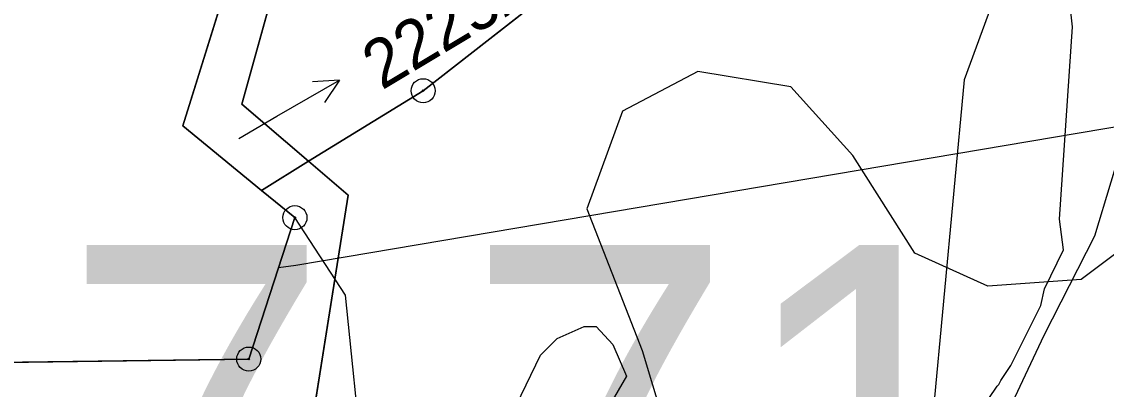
# Model space of a CAD drawing. Extents: x -706130 to -698555, y -971544 to -967260.
# Drawn here: x -705576.64 to -705531.66, y -969730.24 to -969714.97 of the extents above; entities that cross this region are included whole.
import ezdxf

# ---------------------------------------------------------------- set-up
doc = ezdxf.new("R2010")
doc.units = 0
for name, color, linetype in [('BPEJ hranice S', 7, 'Continuous'), ('BPEJ kód', 7, 'Continuous'), ('Hranice řešeného území', 7, 'Continuous'), ('KN_Hranice obce', 7, 'Continuous'), ('KN_Hranice_katastrální území', 7, 'Continuous'), ('KN_Hranice_parcel', 7, 'Continuous'), ('KN_Parcelni cisla', 7, 'Continuous'), ('KN_Parcelni cisla_sipky', 7, 'Continuous'), ('KN_Polygon parcely', 7, 'Continuous'), ('KN_POZEMKY_11_VODNI_PLOCHA', 7, 'Continuous'), ('KN_POZEMKY_7_TTP', 7, 'Continuous'), ('KN_VYUZITI_07_vodni plocha_tok prirozeny', 7, 'Continuous'), ('KN_Značky bodu BP', 7, 'Continuous'), ('OP dráhy', 7, 'Continuous'), ('Plochy smíšené nezastavěného území všeobecné S', 7, 'Continuous'), ('Plochy vodní a vodnich toku_linie pozemni tok S', 7, 'Continuous'), ('Povodi vodniho toku S', 7, 'Continuous'), ('Regulační bloky v krajině S', 7, 'Continuous'), ('VÝŠKOPIS_vrstevnice hlavní', 7, 'Continuous'), ('Záplavové území stanovene S', 7, 'Continuous'), ('Záplavového území_aktivní zóna S', 7, 'Continuous')]:
    doc.layers.add(name, color=color, linetype=linetype)

msp = doc.modelspace()

# ---------------------------------------------------------------- linework, layer by layer
at = {"layer": 'BPEJ hranice S'}
msp.add_lwpolyline([(-705501.07, -969694.35), (-705508.76, -969695.79), (-705525.86, -969693.05), (-705530.59, -969698.31), (-705534.77, -969697.85), (-705546.47, -969696.74), (-705551.76, -969704.91), (-705554.18, -969701.14), (-705557.78, -969695.52), (-705561.6, -969689.55), (-705572.55, -969689.37), (-705566.88, -969703.26), (-705565.68, -969704.4), (-705567.39, -969711.03), (-705569.96, -969719.3), (-705566.69, -969721.98), (-705565.31, -969723.11), (-705567.22, -969728.98), (-705580.44, -969729.16)], dxfattribs=at)
at = {"layer": 'Hranice řešeného území'}
msp.add_lwpolyline([(-705580.44, -969729.16), (-705567.22, -969728.98), (-705565.31, -969723.11), (-705566.69, -969721.98), (-705569.96, -969719.3), (-705567.39, -969711.03), (-705565.68, -969704.4), (-705566.88, -969703.26), (-705572.55, -969689.37), (-705561.6, -969689.55), (-705557.78, -969695.52), (-705554.18, -969701.14), (-705551.76, -969704.91), (-705546.47, -969696.74), (-705534.77, -969697.85), (-705530.59, -969698.31), (-705525.86, -969693.05), (-705508.76, -969695.79), (-705501.07, -969694.35)], dxfattribs=at)
at = {"layer": 'KN_Hranice obce'}
msp.add_lwpolyline([(-705557.78, -969695.52), (-705561.6, -969689.55), (-705572.55, -969689.37), (-705566.88, -969703.26), (-705565.68, -969704.4), (-705567.39, -969711.03), (-705569.96, -969719.3), (-705566.69, -969721.98), (-705565.31, -969723.11), (-705567.22, -969728.98), (-705580.44, -969729.16)], dxfattribs=at)
at = {"layer": 'KN_Hranice_katastrální území'}
msp.add_lwpolyline([(-705557.78, -969695.52), (-705561.6, -969689.55), (-705572.55, -969689.37), (-705566.88, -969703.26), (-705565.68, -969704.4), (-705567.39, -969711.03), (-705569.96, -969719.3), (-705566.69, -969721.98), (-705565.31, -969723.11), (-705567.22, -969728.98), (-705580.44, -969729.16)], dxfattribs=at)
at = {"layer": 'KN_Hranice_parcel'}
msp.add_line((-705564.74, -969720.77), (-705566.69, -969721.98), dxfattribs=at)
for points in [[(-705564.74, -969720.77), (-705559.99, -969717.84), (-705548.98, -969709.24)], [(-705565.11, -969709.72), (-705567.51, -969718.4), (-705564.74, -969720.77)], [(-705567.39, -969711.03), (-705569.96, -969719.3), (-705566.69, -969721.98)], [(-705588.07, -969733.69), (-705580.77, -969733.93), (-705569.38, -969733.84), (-705564.66, -969732.03), (-705563.1, -969722.17), (-705564.74, -969720.77)], [(-705566.69, -969721.98), (-705565.31, -969723.11), (-705567.22, -969728.98), (-705580.44, -969729.16)]]:
    msp.add_lwpolyline(points, dxfattribs=at)
at = {"layer": 'KN_Parcelni cisla_sipky'}
for p, q in [((-705566.06, -969718.9), (-705563.461, -969717.4)), ((-705563.461, -969717.4), (-705564.579, -969717.467)), ((-705563.461, -969717.4), (-705564.078, -969718.334)), ((-705567.63, -969719.83), (-705566.06, -969718.9))]:
    msp.add_line(p, q, dxfattribs=at)
at = {"layer": 'KN_Polygon parcely'}
msp.add_lwpolyline([(-705604.11, -969772.09), (-705560.59, -969764.78), (-705544.83, -969765.75), (-705527.21, -969763.54), (-705519.65, -969717.15), (-705528.78, -969701.44), (-705538.03, -969700.46), (-705548.98, -969709.24), (-705559.99, -969717.84), (-705564.74, -969720.77), (-705563.1, -969722.17), (-705564.66, -969732.03), (-705569.38, -969733.84), (-705580.77, -969733.93)], dxfattribs=at)
for points in [[(-705548.98, -969709.24), (-705551.76, -969704.91), (-705554.18, -969701.14), (-705565.11, -969709.72), (-705567.51, -969718.4), (-705564.74, -969720.77), (-705559.99, -969717.84)], [(-705567.39, -969711.03), (-705569.96, -969719.3), (-705566.69, -969721.98), (-705564.74, -969720.77), (-705567.51, -969718.4), (-705565.11, -969709.72)], [(-705563.1, -969722.17), (-705564.74, -969720.77), (-705566.69, -969721.98), (-705565.31, -969723.11), (-705567.22, -969728.98), (-705580.44, -969729.16), (-705588.07, -969733.69), (-705580.77, -969733.93), (-705569.38, -969733.84), (-705564.66, -969732.03)]]:
    msp.add_lwpolyline(points, close=True, dxfattribs=at)
at = {"layer": 'KN_POZEMKY_11_VODNI_PLOCHA'}
for p, q in [((-705548.98, -969709.24), (-705559.99, -969717.84)), ((-705565.11, -969709.72), (-705567.51, -969718.4)), ((-705567.51, -969718.4), (-705565.11, -969709.72)), ((-705569.96, -969719.3), (-705567.39, -969711.03)), ((-705559.99, -969717.84), (-705564.74, -969720.77)), ((-705567.51, -969718.4), (-705564.74, -969720.77)), ((-705564.74, -969720.77), (-705567.51, -969718.4)), ((-705566.69, -969721.98), (-705569.96, -969719.3)), ((-705564.74, -969720.77), (-705566.69, -969721.98)), ((-705566.69, -969721.98), (-705564.74, -969720.77)), ((-705564.74, -969720.77), (-705563.1, -969722.17)), ((-705565.31, -969723.11), (-705566.69, -969721.98)), ((-705563.1, -969722.17), (-705564.66, -969732.03)), ((-705567.22, -969728.98), (-705565.31, -969723.11)), ((-705580.44, -969729.16), (-705567.22, -969728.98))]:
    msp.add_line(p, q, dxfattribs=at)
at = {"layer": 'KN_POZEMKY_7_TTP'}
for p, q in [((-705559.99, -969717.84), (-705548.98, -969709.24)), ((-705564.74, -969720.77), (-705559.99, -969717.84)), ((-705563.1, -969722.17), (-705564.74, -969720.77)), ((-705564.66, -969732.03), (-705563.1, -969722.17))]:
    msp.add_line(p, q, dxfattribs=at)
at = {"layer": 'KN_VYUZITI_07_vodni plocha_tok prirozeny'}
for p, q in [((-705548.98, -969709.24), (-705559.99, -969717.84)), ((-705565.11, -969709.72), (-705567.51, -969718.4)), ((-705567.51, -969718.4), (-705565.11, -969709.72)), ((-705569.96, -969719.3), (-705567.39, -969711.03)), ((-705559.99, -969717.84), (-705564.74, -969720.77)), ((-705567.51, -969718.4), (-705564.74, -969720.77)), ((-705564.74, -969720.77), (-705567.51, -969718.4)), ((-705566.69, -969721.98), (-705569.96, -969719.3)), ((-705564.74, -969720.77), (-705566.69, -969721.98)), ((-705566.69, -969721.98), (-705564.74, -969720.77)), ((-705564.74, -969720.77), (-705563.1, -969722.17)), ((-705565.31, -969723.11), (-705566.69, -969721.98)), ((-705563.1, -969722.17), (-705564.66, -969732.03)), ((-705567.22, -969728.98), (-705565.31, -969723.11)), ((-705580.44, -969729.16), (-705567.22, -969728.98))]:
    msp.add_line(p, q, dxfattribs=at)
at = {"layer": 'KN_Značky bodu BP'}
for centre, radius in [((-705559.99, -969717.84), 0.5), ((-705559.99, -969717.84), 0.0303), ((-705565.31, -969723.11), 0.5), ((-705565.31, -969723.11), 0.0303), ((-705567.22, -969728.98), 0.5), ((-705567.22, -969728.98), 0.0303)]:
    msp.add_circle(centre, radius, dxfattribs=at)
at = {"layer": 'OP dráhy'}
msp.add_lwpolyline([(-705469.856, -969708.949), (-705565.276, -969725.095), (-705565.988, -969725.193)], dxfattribs=at)
at = {"layer": 'Plochy smíšené nezastavěného území všeobecné S'}
for p, q in [((-705567.39, -969711.03), (-705569.96, -969719.3)), ((-705569.96, -969719.3), (-705566.69, -969721.98)), ((-705566.69, -969721.98), (-705565.31, -969723.11)), ((-705565.31, -969723.11), (-705567.22, -969728.98)), ((-705567.22, -969728.98), (-705580.44, -969729.16))]:
    msp.add_line(p, q, dxfattribs=at)
at = {"layer": 'Plochy vodní a vodnich toku_linie pozemni tok S'}
msp.add_lwpolyline([(-705530.59, -969698.31), (-705528.296, -969719.063), (-705529.399, -969723.201), (-705532.707, -969725.684), (-705536.567, -969725.96), (-705539.599, -969724.58), (-705542.172, -969720.534), (-705544.745, -969717.683), (-705548.605, -969717.04), (-705551.729, -969718.695), (-705553.199, -969722.741), (-705550.902, -969728.626), (-705548.421, -969736.903), (-705550.351, -969740.397), (-705554.026, -969742.512), (-705558.621, -969741.684), (-705562.572, -969738.834), (-705562.48, -969733.5), (-705563.216, -969726.327), (-705565.31, -969723.11)], dxfattribs=at)
at = {"layer": 'Povodi vodniho toku S'}
msp.add_lwpolyline([(-705501.07, -969694.35), (-705508.76, -969695.79), (-705525.86, -969693.05), (-705530.59, -969698.31), (-705534.77, -969697.85), (-705546.47, -969696.74), (-705551.76, -969704.91), (-705554.18, -969701.14), (-705557.78, -969695.52), (-705561.6, -969689.55), (-705572.55, -969689.37), (-705566.88, -969703.26), (-705565.68, -969704.4), (-705567.39, -969711.03), (-705569.96, -969719.3), (-705566.69, -969721.98), (-705565.31, -969723.11), (-705567.22, -969728.98), (-705580.44, -969729.16)], dxfattribs=at)
at = {"layer": 'Regulační bloky v krajině S'}
for p, q in [((-705567.39, -969711.03), (-705569.96, -969719.3)), ((-705569.96, -969719.3), (-705566.69, -969721.98)), ((-705566.69, -969721.98), (-705565.31, -969723.11)), ((-705565.31, -969723.11), (-705567.22, -969728.98)), ((-705567.22, -969728.98), (-705580.44, -969729.16))]:
    msp.add_line(p, q, dxfattribs=at)
at = {"layer": 'VÝŠKOPIS_vrstevnice hlavní'}
msp.add_lwpolyline([(-705479.022, -969691.613), (-705505.164, -969696.842), (-705523.996, -969700.98), (-705531.129, -969705.26), (-705535.409, -969711.537), (-705537.549, -969717.386), (-705539.69, -969740.357), (-705542.971, -969756.336), (-705548.107, -969768.32), (-705553.386, -969775.596)], dxfattribs=at)
at = {"layer": 'Záplavové území stanovene S'}
msp.add_lwpolyline([(-705536.318, -969732.432), (-705534.235, -969727.985), (-705532.136, -969723.864), (-705530.78, -969719.375), (-705530.375, -969716.563), (-705529.728, -969714.772), (-705527.781, -969710.469), (-705526.625, -969707.634), (-705525.932, -969705.318), (-705524.673, -969703.344), (-705524.005, -969702.814), (-705521.806, -969701.944), (-705519.898, -969700.875), (-705517.721, -969700.971), (-705514.394, -969701.606), (-705510.881, -969702.881), (-705506.375, -969703.06), (-705502.852, -969703.398)], dxfattribs=at)
at = {"layer": 'Záplavového území_aktivní zóna S'}
for points in [[(-705536.875, -969731.125), (-705536.191, -969730.1), (-705536.12, -969730.04), (-705536.039, -969729.872), (-705535.625, -969729.25), (-705534.375, -969726.75), (-705534.216, -969726.062), (-705533.44, -969724.44), (-705533.602, -969723.167), (-705533.062, -969715.188), (-705533.188, -969714.062), (-705533, -969713), (-705531.688, -969710.75), (-705531.875, -969710.125), (-705533.312, -969709.25), (-705533.812, -969708.625), (-705533.938, -969707.875), (-705533.812, -969706.375), (-705533.188, -969705.438), (-705531.875, -969704.875), (-705530.938, -969704.188)], [(-705556.125, -969730.875), (-705555.125, -969728.812), (-705554.438, -969728.125), (-705553.312, -969727.625), (-705552.812, -969727.625), (-705552.125, -969728.375), (-705551.562, -969729.688), (-705552.25, -969730.875)]]:
    msp.add_lwpolyline(points, dxfattribs=at)

# ---------------------------------------------------------------- texts
at = {"layer": 'BPEJ kód'}
msp.add_text('7.71.01', height=15, dxfattribs=at).set_placement((-705574.973, -969739.241))
at = {"layer": 'KN_Parcelni cisla'}
msp.add_text('2225/7', height=2, rotation=31, dxfattribs=at).set_placement((-705561.703, -969717.838))

doc.saveas('drawing.dxf')
